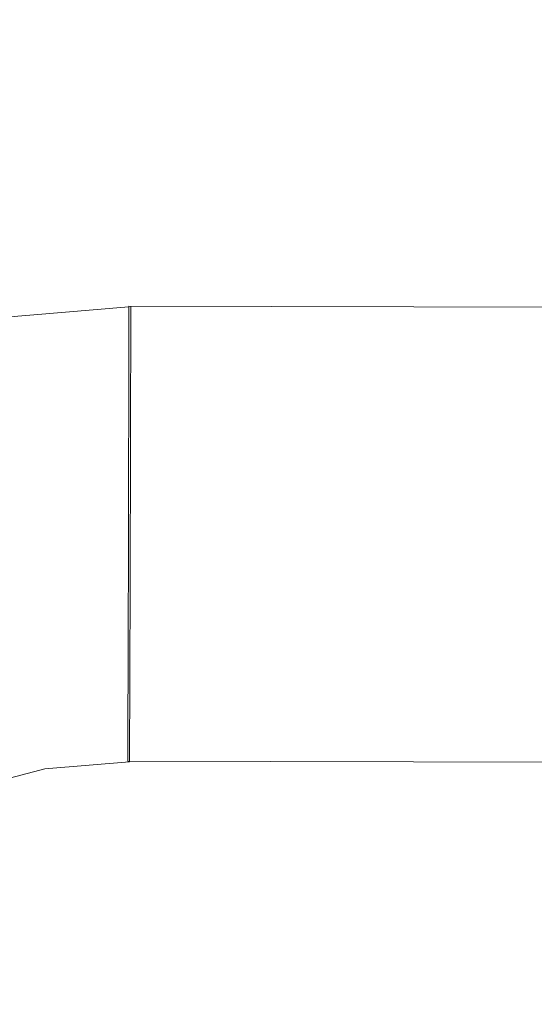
# Model space of a CAD drawing. Header units: millimetres. Extents: x -30280 to 309309, y -17460 to 4378.
# Tile 451 of 656: x 148500 to 148518, y -14528 to -14493. Entities that reach past the tile are written whole.
import ezdxf

# ---------------------------------------------------------------- set-up
doc = ezdxf.new("R2010")
doc.units = ezdxf.units.MM
doc.header["$MEASUREMENT"] = 0
doc.linetypes.add('Wipeout_Contour', pattern=[1000, 0, -1000])
doc.layers.add('P1_PLANTA PRIMERA_4_Nuevo_08_E_Envans secs', color=7, linetype='Continuous')
doc.layers.add('P1_PLANTA PRIMERA_4_Nuevo_09_EI_Mobiliari general', color=7, linetype='Continuous')
doc.layers.add('P1_PLANTA PRIMERA_4_Nuevo_09_EI_Mobiliari general_Pluma_Nº__1', color=7, linetype='Continuous', lineweight=5)

msp = doc.modelspace()

# ---------------------------------------------------------------- wipeouts: each hides what was drawn before it
at = {"color": 254, "linetype": 'Wipeout_Contour', "lineweight": 0, "ltscale": 4182736.077908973}
msp.add_wipeout([(148493.395, -14496.363), (148491.819, -14505.297), (148497.826, -14503.696), (148503.486, -14503.223), (148678.929, -14503.678), (148854.372, -14503.196), (148860.032, -14503.696), (148865.582, -14505.147), (148864.463, -14496.363), (148863.694, -14493.495), (148862.438, -14490.805), (148860.733, -14488.374), (148858.631, -14486.277), (148856.196, -14484.578), (148853.503, -14483.328), (148850.633, -14482.566), (148847.674, -14482.315), (148692.121, -14482.728), (148678.929, -14482.764), (148665.738, -14482.801), (148510.184, -14482.293), (148507.225, -14482.566), (148504.355, -14483.328), (148501.662, -14484.578), (148499.227, -14486.277), (148497.125, -14488.374), (148495.42, -14490.805), (148494.164, -14493.495)], dxfattribs=at).dxf.layer = 'P1_PLANTA PRIMERA_4_Nuevo_09_EI_Mobiliari general'
at = {"color": 254, "linetype": 'Wipeout_Contour', "lineweight": 0, "ltscale": 596830.938115}
msp.add_wipeout([(148498.126, -14506.528), (148498.295, -14507.656), (148503.478, -14507.223), (148503.481, -14506.081)], dxfattribs=at).dxf.layer = 'P1_PLANTA PRIMERA_4_Nuevo_09_EI_Mobiliari general'

# ---------------------------------------------------------------- next in the draw order: wipeouts: each hides what was drawn before it
at = {"color": 254, "linetype": 'Wipeout_Contour', "lineweight": 0, "ltscale": 447805.455787}
msp.add_wipeout([(148503.485, -14504.268), (148678.929, -14504.75), (148503.486, -14503.678)], dxfattribs=at).dxf.layer = 'P1_PLANTA PRIMERA_4_Nuevo_09_EI_Mobiliari general'
at = {"color": 254, "linetype": 'Wipeout_Contour', "lineweight": 0, "ltscale": 596831.75382}
msp.add_wipeout([(148498.295, -14507.656), (148498.491, -14508.903), (148503.475, -14508.487), (148503.478, -14507.223)], dxfattribs=at).dxf.layer = 'P1_PLANTA PRIMERA_4_Nuevo_09_EI_Mobiliari general'

# ---------------------------------------------------------------- next in the draw order: wipeouts: each hides what was drawn before it
at = {"color": 254, "linetype": 'Wipeout_Contour', "lineweight": 0, "ltscale": 597190.692539}
msp.add_wipeout([(148503.481, -14506.054), (148503.478, -14507.196), (148678.929, -14507.678), (148678.929, -14506.536)], dxfattribs=at).dxf.layer = 'P1_PLANTA PRIMERA_4_Nuevo_09_EI_Mobiliari general'
at = {"color": 254, "linetype": 'Wipeout_Contour', "lineweight": 0, "ltscale": 596832.656044}
msp.add_wipeout([(148498.491, -14508.903), (148498.707, -14510.232), (148503.471, -14509.834), (148503.475, -14508.487)], dxfattribs=at).dxf.layer = 'P1_PLANTA PRIMERA_4_Nuevo_09_EI_Mobiliari general'

# ---------------------------------------------------------------- next in the draw order: wipeouts: each hides what was drawn before it
at = {"color": 254, "linetype": 'Wipeout_Contour', "lineweight": 0, "ltscale": 597191.15424}
msp.add_wipeout([(148503.478, -14507.196), (148503.475, -14508.46), (148678.929, -14508.942), (148678.929, -14507.678)], dxfattribs=at).dxf.layer = 'P1_PLANTA PRIMERA_4_Nuevo_09_EI_Mobiliari general'
at = {"color": 254, "linetype": 'Wipeout_Contour', "lineweight": 0, "ltscale": 596833.74192}
msp.add_wipeout([(148503.534, -14509.828), (148498.707, -14510.232), (148498.938, -14511.601), (148503.53, -14511.218)], dxfattribs=at).dxf.layer = 'P1_PLANTA PRIMERA_4_Nuevo_09_EI_Mobiliari general'

# ---------------------------------------------------------------- next in the draw order: wipeouts: each hides what was drawn before it
at = {"color": 254, "linetype": 'Wipeout_Contour', "lineweight": 0, "ltscale": 597191.65499}
msp.add_wipeout([(148503.475, -14508.46), (148503.471, -14509.807), (148678.929, -14510.289), (148678.929, -14508.942)], dxfattribs=at).dxf.layer = 'P1_PLANTA PRIMERA_4_Nuevo_09_EI_Mobiliari general'
at = {"color": 254, "linetype": 'Wipeout_Contour', "lineweight": 0, "ltscale": 596834.73331}
msp.add_wipeout([(148503.53, -14511.218), (148498.938, -14511.601), (148499.176, -14512.97), (148503.526, -14512.607)], dxfattribs=at).dxf.layer = 'P1_PLANTA PRIMERA_4_Nuevo_09_EI_Mobiliari general'

# ---------------------------------------------------------------- next in the draw order: wipeouts: each hides what was drawn before it
at = {"color": 254, "linetype": 'Wipeout_Contour', "lineweight": 0, "ltscale": 895775.188755}
msp.add_wipeout([(148503.471, -14509.834), (148503.53, -14511.196), (148672.391, -14511.661), (148672.387, -14510.307), (148678.929, -14510.289), (148503.471, -14509.807)], dxfattribs=at).dxf.layer = 'P1_PLANTA PRIMERA_4_Nuevo_09_EI_Mobiliari general'
at = {"color": 254, "linetype": 'Wipeout_Contour', "lineweight": 0, "ltscale": 596835.724659}
msp.add_wipeout([(148503.526, -14512.607), (148499.176, -14512.97), (148499.413, -14514.297), (148503.522, -14513.954)], dxfattribs=at).dxf.layer = 'P1_PLANTA PRIMERA_4_Nuevo_09_EI_Mobiliari general'

# ---------------------------------------------------------------- next in the draw order: wipeouts: each hides what was drawn before it
at = {"color": 254, "linetype": 'Wipeout_Contour', "lineweight": 0, "ltscale": 746591.019094}
msp.add_wipeout([(148503.53, -14511.196), (148503.526, -14512.585), (148678.929, -14513.068), (148685.463, -14513.05), (148685.467, -14511.696)], dxfattribs=at).dxf.layer = 'P1_PLANTA PRIMERA_4_Nuevo_09_EI_Mobiliari general'
at = {"color": 254, "linetype": 'Wipeout_Contour', "lineweight": 0, "ltscale": 596821.297372}
msp.add_wipeout([(148499.413, -14514.297), (148495.428, -14515.339), (148495.886, -14516.524), (148499.644, -14515.541)], dxfattribs=at).dxf.layer = 'P1_PLANTA PRIMERA_4_Nuevo_09_EI_Mobiliari general'

# ---------------------------------------------------------------- next in the draw order: wipeouts: each hides what was drawn before it
at = {"color": 254, "linetype": 'Wipeout_Contour', "lineweight": 0, "ltscale": 596836.68604}
msp.add_wipeout([(148503.522, -14513.954), (148499.413, -14514.297), (148499.644, -14515.541), (148503.519, -14515.218)], dxfattribs=at).dxf.layer = 'P1_PLANTA PRIMERA_4_Nuevo_09_EI_Mobiliari general'

# ---------------------------------------------------------------- next in the draw order: wipeouts: each hides what was drawn before it
at = {"color": 254, "linetype": 'Wipeout_Contour', "lineweight": 0, "ltscale": 746565.499756}
msp.add_wipeout([(148503.526, -14512.585), (148503.523, -14513.932), (148672.399, -14514.397), (148672.395, -14513.086), (148678.929, -14513.068)], dxfattribs=at).dxf.layer = 'P1_PLANTA PRIMERA_4_Nuevo_09_EI_Mobiliari general'
at = {"color": 254, "linetype": 'Wipeout_Contour', "lineweight": 0, "ltscale": 596823.075807}
msp.add_wipeout([(148499.644, -14515.541), (148495.886, -14516.524), (148496.315, -14517.592), (148499.86, -14516.665)], dxfattribs=at).dxf.layer = 'P1_PLANTA PRIMERA_4_Nuevo_09_EI_Mobiliari general'

# ---------------------------------------------------------------- next in the draw order: wipeouts: each hides what was drawn before it
at = {"color": 254, "linetype": 'Wipeout_Contour', "lineweight": 0, "ltscale": 596837.5885}
msp.add_wipeout([(148503.519, -14515.218), (148499.644, -14515.541), (148499.86, -14516.665), (148503.515, -14516.36)], dxfattribs=at).dxf.layer = 'P1_PLANTA PRIMERA_4_Nuevo_09_EI_Mobiliari general'

# ---------------------------------------------------------------- next in the draw order: wipeouts: each hides what was drawn before it
at = {"color": 254, "linetype": 'Wipeout_Contour', "lineweight": 0, "ltscale": 597180.868546}
msp.add_wipeout([(148503.523, -14513.932), (148503.519, -14515.196), (148672.403, -14515.661), (148672.399, -14514.433)], dxfattribs=at).dxf.layer = 'P1_PLANTA PRIMERA_4_Nuevo_09_EI_Mobiliari general'
at = {"color": 254, "linetype": 'Wipeout_Contour', "lineweight": 0, "ltscale": 447619.594037}
msp.add_wipeout([(148499.86, -14516.665), (148496.315, -14517.592), (148500.056, -14517.635)], dxfattribs=at).dxf.layer = 'P1_PLANTA PRIMERA_4_Nuevo_09_EI_Mobiliari general'

# ---------------------------------------------------------------- next in the draw order: wipeouts: each hides what was drawn before it
at = {"color": 254, "linetype": 'Wipeout_Contour', "lineweight": 0, "ltscale": 447629.937041}
msp.add_wipeout([(148503.515, -14516.36), (148499.86, -14516.665), (148503.512, -14517.346)], dxfattribs=at).dxf.layer = 'P1_PLANTA PRIMERA_4_Nuevo_09_EI_Mobiliari general'
at = {"color": 254, "linetype": 'Wipeout_Contour', "lineweight": 0, "ltscale": 447620.593384}
msp.add_wipeout([(148500.056, -14517.635), (148496.704, -14518.511), (148500.225, -14518.42)], dxfattribs=at).dxf.layer = 'P1_PLANTA PRIMERA_4_Nuevo_09_EI_Mobiliari general'

# ---------------------------------------------------------------- next in the draw order: wipeouts: each hides what was drawn before it
at = {"color": 254, "linetype": 'Wipeout_Contour', "lineweight": 0, "ltscale": 597181.336573}
msp.add_wipeout([(148503.515, -14516.338), (148672.406, -14516.803), (148672.403, -14515.696), (148503.519, -14515.196)], dxfattribs=at).dxf.layer = 'P1_PLANTA PRIMERA_4_Nuevo_09_EI_Mobiliari general'
at = {"color": 254, "linetype": 'Wipeout_Contour', "lineweight": 0, "ltscale": 447630.398802}
msp.add_wipeout([(148503.512, -14517.346), (148500.056, -14517.635), (148503.509, -14518.146)], dxfattribs=at).dxf.layer = 'P1_PLANTA PRIMERA_4_Nuevo_09_EI_Mobiliari general'
at = {"color": 254, "linetype": 'Wipeout_Contour', "lineweight": 0, "ltscale": 447621.409897}
msp.add_wipeout([(148500.225, -14518.42), (148497.039, -14519.253), (148500.362, -14518.998)], dxfattribs=at).dxf.layer = 'P1_PLANTA PRIMERA_4_Nuevo_09_EI_Mobiliari general'

# ---------------------------------------------------------------- next in the draw order: wipeouts: each hides what was drawn before it
at = {"color": 254, "linetype": 'Wipeout_Contour', "lineweight": 0, "ltscale": 447630.78355}
msp.add_wipeout([(148503.509, -14518.146), (148500.225, -14518.42), (148503.507, -14518.735)], dxfattribs=at).dxf.layer = 'P1_PLANTA PRIMERA_4_Nuevo_09_EI_Mobiliari general'
at = {"color": 254, "linetype": 'Wipeout_Contour', "lineweight": 0, "ltscale": 447622.026975}
msp.add_wipeout([(148500.362, -14518.998), (148497.311, -14519.796), (148500.463, -14519.35)], dxfattribs=at).dxf.layer = 'P1_PLANTA PRIMERA_4_Nuevo_09_EI_Mobiliari general'

# ---------------------------------------------------------------- next in the draw order: wipeouts: each hides what was drawn before it
at = {"color": 254, "linetype": 'Wipeout_Contour', "lineweight": 0, "ltscale": 447631.090067}
msp.add_wipeout([(148503.507, -14518.735), (148500.362, -14518.998), (148503.505, -14519.096)], dxfattribs=at).dxf.layer = 'P1_PLANTA PRIMERA_4_Nuevo_09_EI_Mobiliari general'

# ---------------------------------------------------------------- next in the draw order: wipeouts: each hides what was drawn before it
at = {"color": 254, "linetype": 'Wipeout_Contour', "lineweight": 0, "ltscale": 447803.04746}
msp.add_wipeout([(148503.509, -14518.124), (148672.412, -14518.589), (148503.512, -14517.324)], dxfattribs=at).dxf.layer = 'P1_PLANTA PRIMERA_4_Nuevo_09_EI_Mobiliari general'

# ---------------------------------------------------------------- next in the draw order: wipeouts: each hides what was drawn before it
at = {"color": 254, "linetype": 'Wipeout_Contour', "lineweight": 0, "ltscale": 447803.230037}
msp.add_wipeout([(148503.507, -14518.714), (148672.414, -14519.178), (148503.509, -14518.124)], dxfattribs=at).dxf.layer = 'P1_PLANTA PRIMERA_4_Nuevo_09_EI_Mobiliari general'

# ---------------------------------------------------------------- next in the draw order: wipeouts: each hides what was drawn before it
at = {"color": 254, "linetype": 'Wipeout_Contour', "lineweight": 0, "ltscale": 447803.343491}
msp.add_wipeout([(148503.505, -14519.075), (148672.416, -14519.539), (148503.507, -14518.714)], dxfattribs=at).dxf.layer = 'P1_PLANTA PRIMERA_4_Nuevo_09_EI_Mobiliari general'

# ---------------------------------------------------------------- next in the draw order: wipeouts: each hides what was drawn before it
at = {"color": 254, "linetype": 'Wipeout_Contour', "lineweight": 0, "ltscale": 11546169.40718183}
msp.add_wipeout([(147377.62, -12475.052), (147377.62, -14920.051), (147901.155, -14920.052), (147903.854, -14904.977), (147970.958, -14530.194), (147971.595, -14527.856), (147975.525, -14505.564), (147953.929, -14505.564), (147953.929, -14449.995), (147967.565, -14023.885), (148390.293, -14023.885), (148403.857, -14449.995), (148403.929, -14505.564), (148382.333, -14505.564), (148386.263, -14527.856), (148386.9, -14530.194), (148428.929, -14764.931), (148470.958, -14530.194), (148471.595, -14527.856), (148475.525, -14505.564), (148453.929, -14505.564), (148453.929, -14449.995), (148467.565, -14023.885), (148890.293, -14023.885), (148903.857, -14449.995), (148903.929, -14505.564), (148882.333, -14505.564), (148886.263, -14527.856), (148886.9, -14530.194), (148928.929, -14764.931), (148970.958, -14530.194), (148971.595, -14527.856), (148975.525, -14505.564), (148953.929, -14505.564), (148953.929, -14449.995), (148967.565, -14023.885), (149390.293, -14023.885), (149403.857, -14449.995), (149403.929, -14505.564), (149382.333, -14505.564), (149386.263, -14527.856), (149386.9, -14530.194), (149428.929, -14764.931), (149470.958, -14530.194), (149471.595, -14527.856), (149475.525, -14505.564), (149453.929, -14505.564), (149453.929, -14449.995), (149467.565, -14023.885), (149890.293, -14023.885), (149903.857, -14449.995), (149903.929, -14505.564), (149882.333, -14505.564), (149886.263, -14527.856), (149886.9, -14530.194), (149928.929, -14764.931), (149970.958, -14530.194), (149971.595, -14527.856), (149975.525, -14505.564), (149953.929, -14505.564), (149953.929, -14449.995), (149967.565, -14023.885), (150390.293, -14023.885), (150403.857, -14449.995), (150403.929, -14505.564), (150382.333, -14505.564), (150386.263, -14527.856), (150386.9, -14530.194), (150428.929, -14764.931), (150470.958, -14530.194), (150471.595, -14527.856), (150475.525, -14505.564), (150453.929, -14505.564), (150453.929, -14449.995), (150467.565, -14023.885), (150732.62, -14023.885), (150732.62, -12475.052)], dxfattribs=at).dxf.layer = 'P1_PLANTA PRIMERA_4_Nuevo_08_E_Envans secs'

# ---------------------------------------------------------------- next in the draw order: linework, layer by layer
at = {"layer": 'P1_PLANTA PRIMERA_4_Nuevo_09_EI_Mobiliari general_Pluma_Nº__1', "color": 7, "linetype": 'Continuous', "lineweight": 5}
for p, q in [((148497.826, -14503.696), (148503.486, -14503.223)), ((148503.486, -14503.196), (148503.486, -14503.318)), ((148503.486, -14503.196), (148685.485, -14503.696)), ((148503.486, -14503.318), (148503.486, -14503.678)), ((148503.548, -14503.218), (148503.549, -14503.318)), ((148503.549, -14503.318), (148503.548, -14503.679)), ((148503.486, -14503.678), (148503.485, -14504.268)), ((148503.548, -14503.679), (148503.547, -14504.268)), ((148503.485, -14504.268), (148503.483, -14505.068)), ((148503.547, -14504.268), (148503.546, -14505.068)), ((148503.483, -14505.068), (148503.481, -14506.054)), ((148503.546, -14505.068), (148503.544, -14506.054)), ((148503.481, -14506.054), (148503.478, -14507.196)), ((148503.544, -14506.054), (148503.541, -14507.196)), ((148503.478, -14507.196), (148503.475, -14508.46)), ((148503.541, -14507.196), (148503.537, -14508.46)), ((148503.475, -14508.46), (148503.471, -14509.807)), ((148503.537, -14508.46), (148503.534, -14509.807)), ((148503.471, -14509.807), (148503.468, -14511.196)), ((148503.534, -14509.807), (148503.53, -14511.196)), ((148503.468, -14511.196), (148503.464, -14512.585)), ((148503.53, -14511.196), (148503.526, -14512.585)), ((148503.464, -14512.585), (148503.46, -14513.932)), ((148503.526, -14512.585), (148503.522, -14513.932)), ((148503.46, -14513.932), (148503.456, -14515.196)), ((148503.522, -14513.932), (148503.519, -14515.196)), ((148503.456, -14515.196), (148503.453, -14516.338)), ((148503.519, -14515.196), (148503.515, -14516.338)), ((148503.453, -14516.338), (148503.449, -14517.324)), ((148503.515, -14516.338), (148503.512, -14517.324)), ((148503.449, -14517.324), (148503.447, -14518.124)), ((148503.512, -14517.324), (148503.509, -14518.124)), ((148503.447, -14518.124), (148503.444, -14518.713)), ((148503.509, -14518.124), (148503.507, -14518.714))]:
    msp.add_line(p, q, dxfattribs=at)

# ---------------------------------------------------------------- next in the draw order: wipeouts: each hides what was drawn before it
at = {"color": 254, "linetype": 'Wipeout_Contour', "lineweight": 0, "ltscale": 3734880.188132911}
msp.add_wipeout([(148437.549, -14813.077), (148454.87, -14909.813), (148456.703, -14920.052), (148901.155, -14920.052), (148920.309, -14813.077), (148919.308, -14807.402), (148870.485, -14530.514), (148869.166, -14527.557), (148867.506, -14525.227), (148865.389, -14523.147), (148862.936, -14521.462), (148860.224, -14520.222), (148857.333, -14519.467), (148854.354, -14519.218), (148685.441, -14519.661), (148678.929, -14519.679), (148672.417, -14519.696), (148503.505, -14519.196), (148500.525, -14519.467), (148497.634, -14520.222), (148494.922, -14521.462), (148492.469, -14523.147), (148490.352, -14525.227), (148488.692, -14527.557), (148487.484, -14530.106)], dxfattribs=at).dxf.layer = 'P1_PLANTA PRIMERA_4_Nuevo_08_E_Envans secs'

# ---------------------------------------------------------------- next in the draw order: linework, layer by layer
at = {"layer": 'P1_PLANTA PRIMERA_4_Nuevo_09_EI_Mobiliari general_Pluma_Nº__1', "color": 7, "linetype": 'Continuous', "lineweight": 5}
for p, q in [((148503.444, -14518.713), (148503.443, -14519.074)), ((148503.507, -14518.714), (148503.505, -14519.075)), ((148500.525, -14519.466), (148503.504, -14519.218)), ((148503.443, -14519.074), (148503.442, -14519.196)), ((148503.442, -14519.196), (148672.417, -14519.661)), ((148503.505, -14519.075), (148503.504, -14519.218)), ((148497.634, -14520.222), (148500.525, -14519.466))]:
    msp.add_line(p, q, dxfattribs=at)

doc.saveas('drawing.dxf')
